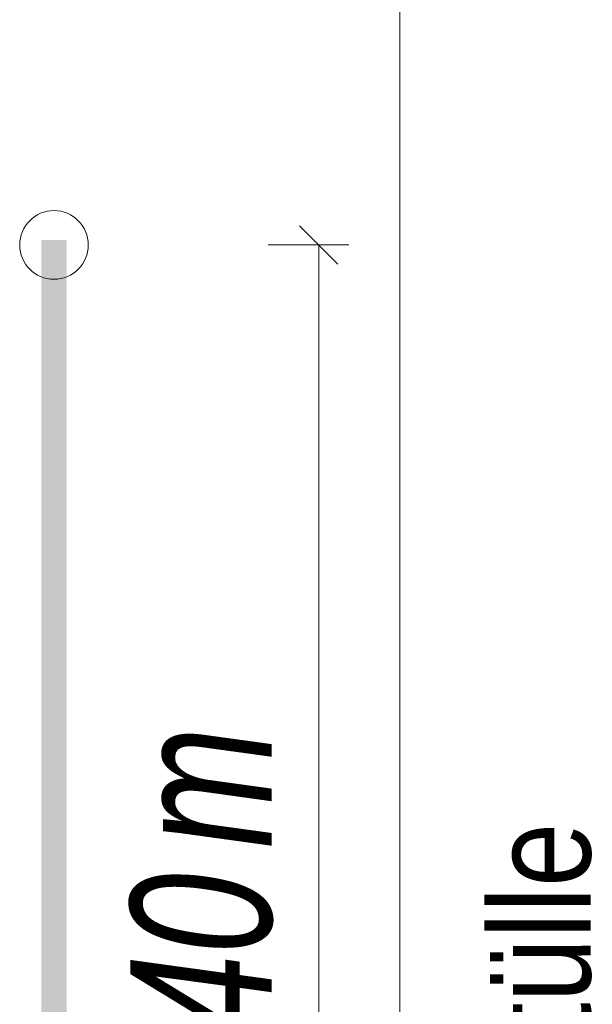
# Model space of a CAD drawing. Extents: x -620 to 300, y 62 to 1162.
# Tile 261 of 307: x 236.01 to 241.68, y 872.73 to 882.49. Entities that reach past the tile are written whole.
import ezdxf
from ezdxf.lldxf.tags import DXFTag

# ---------------------------------------------------------------- set-up
doc = ezdxf.new("R2010")
doc.units = 0
doc.layers.get('0').update_dxf_attribs({"lineweight": 13})
for name, color, linetype, lineweight, true_color in [('E_Aussparung Bemaßung-A06G955D8I', 5, 'Continuous', 9, 0x0000ff), ('E_Betonbaudose', 1, 'Continuous', 13, 0xff0000), ('E_Detail_Beschriftung', 7, 'Continuous', 13, 0x009900)]:
    doc.layers.add(name, color=color, linetype=linetype, lineweight=lineweight, true_color=true_color)
doc.layers.add('E_Detail_Linie_Text_Bem', color=7, linetype='Continuous', lineweight=13)
doc.styles.get("Standard").update_dxf_attribs({"font": 'ARIALN.TTF'})
tags = doc.linetypes.add('fein_strichliert-A06G955H8I', pattern=[4, 1, -2, 1]).pattern_tags.tags
tags[8:9] = [DXFTag(74, 4), DXFTag(75, 0), DXFTag(340, '0'), DXFTag(46, 0.0), DXFTag(50, 0.0), DXFTag(44, 0.0), DXFTag(45, 0.0)]
tags[6:7] = [DXFTag(74, 4), DXFTag(75, 0), DXFTag(340, '0'), DXFTag(46, 0.0), DXFTag(50, 0.0), DXFTag(44, 0.0), DXFTag(45, 0.0)]
tags[4:5] = [DXFTag(74, 4), DXFTag(75, 0), DXFTag(340, '0'), DXFTag(46, 0.0), DXFTag(50, 0.0), DXFTag(44, 0.0), DXFTag(45, 0.0)]

# ---------------------------------------------------------------- blocks, each defined once
blk = doc.blocks.new('Referenz-A06G955I8I')
at = {"layer": 'E_Aussparung Bemaßung-A06G955D8I', "linetype": 'Continuous', "ltscale": 0.13}
for p, q in [((239.1593, 880.0703), (238.7775, 880.4522)), ((239.2684, 880.2613), (238.4684, 880.2613)), ((238.9684, 880.2613), (238.9684, 866.2613))]:
    blk.add_line(p, q, dxfattribs=at)
at = {"layer": 'E_Betonbaudose', "linetype": 'Continuous', "ltscale": 0.13}
blk.add_circle((236.3453, 880.2613), 0.34, dxfattribs=at)
at = {"layer": 'E_Detail_Linie_Text_Bem', "linetype": 'fein_strichliert-A06G955H8I', "ltscale": 0.65}
blk.add_line((239.7728, 863.4532), (239.7728, 916.3325), dxfattribs=at)
at = {"layer": 'E_Detail_Linie_Text_Bem', "linetype": 'Continuous', "ltscale": 0.13}
blk.add_solid([(236.4703, 880.3102), (236.4703, 864.5264), (236.2203, 880.3092), (236.2203, 864.5264)], dxfattribs=at)
at = {"layer": 'E_Aussparung Bemaßung-A06G955D8I', "linetype": 'Continuous', "ltscale": 0.13, "char_height": 1.4, "attachment_point": 1, "rotation": 90}
for s, insert in [('{\\W0.9;\\fArial Narrow|b0|i1;m}', (237.1017, 874.2821)), ('{\\W0.9;\\fArial Narrow|b0|i1;1,40 }', (237.1017, 871.2247))]:
    blk.add_mtext(s, dxfattribs=dict(at, insert=insert))
at = {"layer": 'E_Detail_Beschriftung', "linetype": 'Continuous', "ltscale": 0.13, "insert": (240.6622, 868.867), "char_height": 1, "attachment_point": 1, "rotation": 90}
blk.add_mtext('{\\fArial Narrow;4x Endtülle}', dxfattribs=at)

msp = doc.modelspace()

# ---------------------------------------------------------------- block references
at = {"color": 8, "lineweight": 25, "ltscale": 0.25, "true_color": 0x808080}
msp.add_blockref('Referenz-A06G955I8I', (0, 0), dxfattribs=at)

doc.saveas('drawing.dxf')
